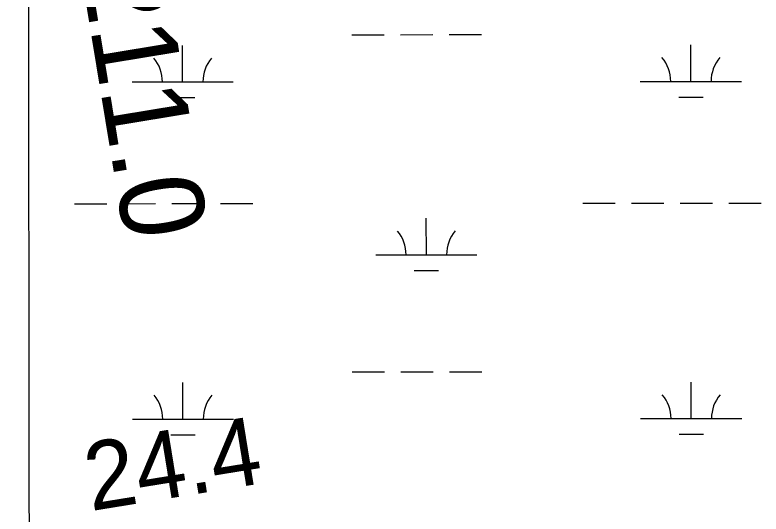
# Model space of a CAD drawing. Extents: x 3297753 to 3335611, y 652252 to 677623.
# Drawn here: x 3322886 to 3323623, y 663597 to 664089 of the extents above; entities that cross this region are included whole.
import ezdxf

# ---------------------------------------------------------------- set-up
doc = ezdxf.new("R2010")
doc.units = 0
for name, color, linetype in [('V-GRID-MAJR', 7, 'Continuous'), ('V-RIVR-RANG', 7, 'Continuous'), ('V-RIVR-RANG-IDEN', 7, 'Continuous'), ('V-WETL-SWMP', 7, 'Continuous')]:
    doc.layers.add(name, color=color, linetype=linetype)

msp = doc.modelspace()

# ---------------------------------------------------------------- linework, layer by layer
at = {"layer": 'V-GRID-MAJR'}
msp.add_spline([(3322907.1, 657652.02), (3322903.58, 660679.66), (3322896.52, 666741.08), (3322889.47, 672802.52), (3322885.94, 675836.31)], degree=3, dxfattribs=at)
at = {"layer": 'V-WETL-SWMP'}
for p, q in [((3323218.59, 664069.6), (3323250.59, 664069.63)), ((3323266.59, 664069.65), (3323298.59, 664069.68)), ((3323314.59, 664069.69), (3323346.59, 664069.73)), ((3323051.57, 664023), (3323051.53, 664059)), ((3323553.48, 664023.51), (3323553.44, 664059.51)), ((3323001.57, 664022.95), (3323101.57, 664023.05)), ((3323503.48, 664023.46), (3323603.48, 664023.56)), ((3323039.59, 664007.55), (3323063.59, 664007.58)), ((3323541.49, 664008.06), (3323565.49, 664008.09)), ((3322944.85, 663902.82), (3322976.85, 663902.85)), ((3322992.85, 663902.87), (3323024.85, 663902.9)), ((3323040.85, 663902.91), (3323072.85, 663902.95)), ((3323088.85, 663902.96), (3323120.85, 663903)), ((3323446.76, 663903.33), (3323478.76, 663903.36)), ((3323494.76, 663903.38), (3323526.76, 663903.41)), ((3323542.76, 663903.43), (3323574.76, 663903.46)), ((3323590.76, 663903.47), (3323622.76, 663903.51)), ((3323292.22, 663852.43), (3323292.18, 663888.43)), ((3323242.22, 663852.38), (3323342.22, 663852.48)), ((3323280.23, 663836.99), (3323304.23, 663837.01)), ((3323218.93, 663736.92), (3323250.93, 663736.95)), ((3323266.93, 663736.97), (3323298.93, 663737)), ((3323314.93, 663737.02), (3323346.93, 663737.05)), ((3323051.91, 663690.32), (3323051.87, 663726.32)), ((3323553.82, 663690.83), (3323553.78, 663726.83)), ((3323001.91, 663690.27), (3323101.91, 663690.37)), ((3323503.82, 663690.78), (3323603.82, 663690.88)), ((3323039.93, 663674.88), (3323063.93, 663674.9)), ((3323541.83, 663675.39), (3323565.83, 663675.41))]:
    msp.add_line(p, q, dxfattribs=at)
for centre, start, end in [((3322996.33, 664023.42), 359.28648, 40.83014), ((3323106.81, 664023.53), 139.28648, 180.83014), ((3323498.24, 664023.93), 359.28648, 40.83014), ((3323608.72, 664024.04), 139.28648, 180.83014), ((3323236.97, 663852.85), 359.28648, 40.83014), ((3323347.46, 663852.96), 139.28648, 180.83014), ((3322996.67, 663690.74), 359.28648, 40.83014), ((3323107.15, 663690.85), 139.28648, 180.83014), ((3323498.57, 663691.25), 359.28648, 40.83014), ((3323609.06, 663691.36), 139.28648, 180.83014)]:
    msp.add_arc(centre, 35.25, start, end, dxfattribs=at)

# ---------------------------------------------------------------- texts
at = {"layer": 'V-RIVR-RANG'}
msp.add_text('24.4', height=67, rotation=9.21833, dxfattribs=at).set_placement((3322960.7, 663599.43))
at = {"layer": 'V-RIVR-RANG-IDEN'}
msp.add_text('R-211.0', height=83, rotation=279.35767, dxfattribs=at).set_placement((3322931.06, 664252.92))

doc.saveas('drawing.dxf')
